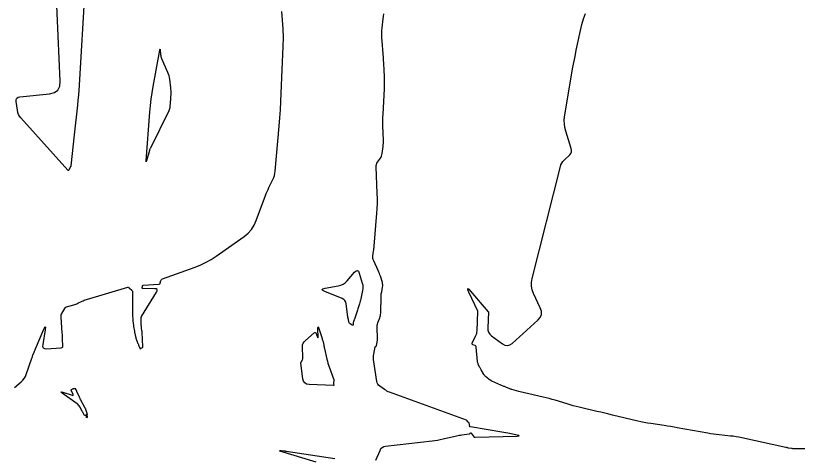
# Model space of a CAD drawing. Extents: x 658976 to 668726, y 639543 to 647196.
# Drawn here: x 662966.5 to 663103.2, y 642434.1 to 642511.3 of the extents above; entities that cross this region are included whole.
import ezdxf

# ---------------------------------------------------------------- set-up
doc = ezdxf.new("R2010")
doc.units = 0
doc.layers.add('Ex_Major Contours', color=7, linetype='Continuous')
doc.layers.add('Ex_Minor Contours', color=7, linetype='Continuous')

msp = doc.modelspace()

# ---------------------------------------------------------------- linework, layer by layer
at = {"layer": 'Ex_Major Contours'}
msp.add_lwpolyline([(662966.29, 642446.17), (662967.5, 642447.21), (662967.78, 642447.48), (662968.02, 642447.79), (662968.22, 642448.12), (662968.37, 642448.49), (662969.33, 642451.3), (662969.38, 642451.43), (662969.43, 642451.57), (662969.48, 642451.71), (662969.54, 642451.85), (662969.75, 642452.39), (662969.81, 642452.53), (662969.86, 642452.67), (662969.92, 642452.8), (662969.97, 642452.94), (662971.41, 642456.38), (662971.59, 642456.77), (662971.69, 642456.89), (662971.72, 642456.74), (662971.66, 642456.31), (662971.24, 642453.74), (662971.23, 642453.38), (662971.35, 642453.14), (662971.58, 642453), (662971.93, 642452.97), (662974.4, 642453.12), (662974.4, 642453.12), (662974.41, 642453.12), (662974.41, 642453.12), (662974.42, 642453.13), (662974.43, 642453.13), (662974.45, 642453.14), (662974.69, 642453.25), (662974.73, 642453.28), (662974.76, 642453.31), (662974.77, 642453.34), (662974.77, 642453.39), (662974.72, 642454.75), (662974.7, 642454.99), (662974.69, 642455.23), (662974.68, 642455.47), (662974.66, 642455.72), (662974.46, 642458.56), (662974.46, 642458.57), (662974.46, 642458.58), (662974.46, 642458.59), (662974.46, 642458.59), (662974.47, 642458.88), (662974.47, 642458.92), (662974.48, 642458.95), (662974.49, 642458.99), (662974.51, 642459.02), (662975.16, 642460.14), (662975.21, 642460.21), (662975.27, 642460.26), (662975.33, 642460.31), (662975.41, 642460.33), (662976.66, 642460.65), (662976.85, 642460.71), (662977.04, 642460.78), (662977.23, 642460.85), (662977.41, 642460.94), (662978.13, 642461.31), (662978.31, 642461.39), (662978.5, 642461.47), (662978.69, 642461.54), (662978.88, 642461.61), (662986.12, 642463.78), (662986.15, 642463.78), (662986.18, 642463.78), (662986.21, 642463.77), (662986.23, 642463.76), (662986.33, 642463.67), (662986.36, 642463.65), (662986.39, 642463.63), (662986.41, 642463.61), (662986.43, 642463.59), (662986.81, 642463.21), (662986.88, 642463.13), (662986.92, 642463.05), (662986.95, 642462.96), (662986.96, 642462.86), (662986.95, 642459.01), (662986.95, 642458.98), (662986.95, 642458.95), (662986.95, 642458.92), (662986.95, 642458.88), (662987.02, 642458.02), (662987.02, 642457.98), (662987.02, 642457.94), (662987.03, 642457.91), (662987.03, 642457.87), (662987.11, 642457.04), (662987.11, 642456.99), (662987.12, 642456.94), (662987.13, 642456.9), (662987.13, 642456.86), (662987.27, 642456.06), (662987.28, 642456.01), (662987.29, 642455.96), (662987.3, 642455.91), (662987.31, 642455.86), (662987.47, 642455.13), (662987.49, 642455.05), (662987.51, 642454.98), (662987.53, 642454.91), (662987.55, 642454.85), (662987.89, 642453.91), (662987.93, 642453.81), (662987.97, 642453.71), (662988.01, 642453.61), (662988.05, 642453.51), (662988.28, 642452.95), (662988.29, 642452.93), (662988.3, 642452.93), (662988.31, 642452.93), (662988.32, 642452.94), (662988.38, 642453.01), (662988.39, 642453.02), (662988.41, 642453.04), (662988.43, 642453.05), (662988.44, 642453.06), (662988.67, 642453.19), (662988.7, 642453.21), (662988.73, 642453.25), (662988.74, 642453.29), (662988.75, 642453.33), (662988.62, 642455.86), (662988.62, 642455.94), (662988.61, 642456.03), (662988.6, 642456.11), (662988.59, 642456.2), (662988.55, 642456.55), (662988.54, 642456.63), (662988.53, 642456.7), (662988.52, 642456.78), (662988.51, 642456.86), (662988.48, 642457.19), (662988.47, 642457.26), (662988.47, 642457.34), (662988.46, 642457.41), (662988.46, 642457.49), (662988.46, 642457.79), (662988.46, 642457.86), (662988.45, 642457.93), (662988.45, 642458), (662988.45, 642458.07), (662988.45, 642458.35), (662988.46, 642458.42), (662988.47, 642458.49), (662988.5, 642458.55), (662988.53, 642458.61), (662991.14, 642462.87), (662991.26, 642463.14), (662991.25, 642463.34), (662991.09, 642463.45), (662990.8, 642463.49), (662988.79, 642463.51), (662988.73, 642463.52), (662988.68, 642463.55), (662988.66, 642463.59), (662988.66, 642463.66), (662988.68, 642463.96), (662988.69, 642464.02), (662988.73, 642464.07), (662988.77, 642464.1), (662988.84, 642464.12), (662991.53, 642464.29), (662991.62, 642464.31), (662991.7, 642464.35), (662991.76, 642464.42), (662991.8, 642464.51), (662991.93, 642464.92), (662991.97, 642465.01), (662992.03, 642465.09), (662992.1, 642465.15), (662992.19, 642465.19), (662997.92, 642467.27), (662998.89, 642467.66), (662999.83, 642468.12), (663000.73, 642468.63), (663001.61, 642469.21), (663006.47, 642472.65), (663007.15, 642473.22), (663007.74, 642473.87), (663008.21, 642474.6), (663008.58, 642475.41), (663010.2, 642479.8), (663010.34, 642480.16), (663010.49, 642480.52), (663010.65, 642480.87), (663010.81, 642481.22), (663011.5, 642482.61), (663011.65, 642482.96), (663011.77, 642483.32), (663011.85, 642483.7), (663011.91, 642484.08), (663012.6, 642491.95), (663012.72, 642493.39), (663012.82, 642494.83), (663012.91, 642496.27), (663012.97, 642497.72), (663013.3, 642505.87), (663013.33, 642507.42), (663013.3, 642508.96), (663013.2, 642510.5), (663013.04, 642512.04)], dxfattribs=at)
for points in [[(663027.22, 642464.16), (663027.25, 642463.84), (663027.25, 642463.52), (663027.2, 642463.2), (663026.89, 642461.71), (663026.85, 642461.49), (663026.79, 642461.28), (663026.73, 642461.06), (663026.67, 642460.84), (663026.38, 642459.95), (663026.32, 642459.75), (663026.26, 642459.56), (663026.19, 642459.37), (663026.13, 642459.18), (663025.75, 642458.15), (663025.73, 642458.1), (663025.71, 642458.05), (663025.69, 642458), (663025.68, 642457.95), (663025.61, 642457.74), (663025.59, 642457.69), (663025.58, 642457.64), (663025.57, 642457.58), (663025.56, 642457.53), (663025.53, 642457.19), (663025.52, 642457.13), (663025.49, 642457.09), (663025.44, 642457.09), (663025.39, 642457.11), (663025.02, 642457.32), (663024.94, 642457.38), (663024.88, 642457.44), (663024.84, 642457.52), (663024.81, 642457.61), (663024.7, 642458.15), (663024.69, 642458.23), (663024.67, 642458.3), (663024.66, 642458.37), (663024.64, 642458.45), (663024.59, 642458.74), (663024.58, 642458.81), (663024.56, 642458.89), (663024.55, 642458.96), (663024.54, 642459.04), (663024.32, 642460.85), (663024.25, 642461.16), (663024.11, 642461.41), (663023.9, 642461.61), (663023.63, 642461.76), (663020.58, 642462.98), (663020.21, 642463.17), (663020.09, 642463.33), (663020.24, 642463.47), (663020.64, 642463.58), (663022.93, 642463.98), (663023.37, 642464.1), (663023.78, 642464.29), (663024.15, 642464.54), (663024.48, 642464.87), (663025.8, 642466.4), (663026.06, 642466.63), (663026.28, 642466.67), (663026.45, 642466.54), (663026.6, 642466.23), (663027.14, 642464.47)], [(662976.51, 642444.81), (662976.57, 642444.83), (662976.58, 642444.89), (662976.55, 642445), (662976.24, 642445.69), (662976.22, 642445.73), (662976.23, 642445.77), (662976.24, 642445.8), (662976.28, 642445.83), (662976.47, 642445.94), (662976.49, 642445.96), (662976.52, 642445.97), (662976.55, 642445.98), (662976.57, 642445.99), (662976.71, 642446.04), (662976.72, 642446.04), (662976.74, 642446.05), (662976.76, 642446.05), (662976.77, 642446.05), (662976.84, 642446.04), (662976.86, 642446.04), (662976.87, 642446.03), (662976.88, 642446.02), (662976.89, 642446.01), (662977.08, 642445.73), (662977.09, 642445.71), (662977.1, 642445.7), (662977.11, 642445.68), (662977.12, 642445.66), (662977.14, 642445.59), (662977.15, 642445.57), (662977.16, 642445.55), (662977.16, 642445.53), (662977.17, 642445.52), (662977.59, 642444.59), (662977.61, 642444.55), (662977.62, 642444.52), (662977.64, 642444.48), (662977.65, 642444.45), (662977.71, 642444.31), (662977.72, 642444.27), (662977.74, 642444.24), (662977.75, 642444.21), (662977.77, 642444.17), (662978.55, 642442.75), (662978.57, 642442.72), (662978.58, 642442.69), (662978.6, 642442.67), (662978.61, 642442.64), (662978.67, 642442.53), (662978.68, 642442.5), (662978.7, 642442.48), (662978.71, 642442.45), (662978.72, 642442.42), (662979.03, 642441.52), (662979.03, 642441.51), (662979.03, 642441.51), (662979.03, 642441.5), (662979.03, 642441.49), (662979.04, 642441.47), (662979.04, 642441.46), (662979.03, 642441.46), (662979.03, 642441.45), (662979.03, 642441.45), (662978.73, 642441.32), (662978.71, 642441.31), (662978.7, 642441.3), (662978.68, 642441.3), (662978.67, 642441.3), (662978.6, 642441.29), (662978.59, 642441.29), (662978.58, 642441.29), (662978.57, 642441.3), (662978.56, 642441.31), (662978.33, 642441.74), (662978.28, 642441.81), (662978.24, 642441.89), (662978.2, 642441.96), (662978.16, 642442.04), (662977.71, 642442.83), (662977.62, 642442.98), (662977.51, 642443.12), (662977.38, 642443.25), (662977.25, 642443.36), (662974.66, 642445.21), (662974.46, 642445.37), (662974.41, 642445.45), (662974.51, 642445.46), (662974.75, 642445.39), (662976.4, 642444.83)], [(662979, 642441.04), (662979, 642441.04), (662979, 642441.03), (662979, 642441.03), (662978.91, 642440.88), (662978.9, 642440.87), (662978.9, 642440.87), (662978.89, 642440.87), (662978.89, 642440.88), (662978.91, 642441.07), (662978.91, 642441.08), (662978.91, 642441.1), (662978.92, 642441.11), (662978.92, 642441.12), (662979, 642441.28), (662979.02, 642441.3), (662979.03, 642441.31), (662979.03, 642441.3), (662979.03, 642441.27)]]:
    msp.add_lwpolyline(points, close=True, dxfattribs=at)
at = {"layer": 'Ex_Minor Contours'}
for points in [[(662978.61, 642515.96), (662977.61, 642499.12), (662977.55, 642498.25), (662977.48, 642497.38), (662977.4, 642496.51), (662977.31, 642495.64), (662976.75, 642490.42), (662976.16, 642485), (662976.16, 642484.96), (662976.15, 642484.93), (662976.14, 642484.89), (662976.12, 642484.86), (662975.81, 642484.25), (662975.78, 642484.2), (662975.74, 642484.18), (662975.69, 642484.19), (662975.64, 642484.23), (662967.43, 642493.39), (662967.2, 642493.69), (662967.02, 642494.01), (662966.89, 642494.36), (662966.81, 642494.73), (662966.6, 642496.26), (662966.61, 642496.6), (662966.72, 642496.85), (662966.94, 642497.02), (662967.27, 642497.1), (662972.43, 642497.61), (662973.29, 642497.83), (662973.89, 642498.26), (662974.24, 642498.92), (662974.32, 642499.8), (662973.59, 642515.73)], [(663029.52, 642433.45), (663030.24, 642435.19), (663030.4, 642435.49), (663030.61, 642435.71), (663030.88, 642435.85), (663031.21, 642435.93), (663039.36, 642436.85), (663039.84, 642436.91), (663040.31, 642436.99), (663040.79, 642437.08), (663041.26, 642437.18), (663043.64, 642437.74), (663043.86, 642437.79), (663044.08, 642437.84), (663044.31, 642437.87), (663044.53, 642437.9), (663045.82, 642438.06), (663045.85, 642438.07), (663045.89, 642438.08), (663045.92, 642438.1), (663045.95, 642438.12), (663046.06, 642438.21), (663046.09, 642438.23), (663046.11, 642438.24), (663046.14, 642438.23), (663046.16, 642438.21), (663046.73, 642437.51), (663046.74, 642437.5), (663046.75, 642437.5), (663046.76, 642437.49), (663046.77, 642437.49), (663046.84, 642437.49), (663046.88, 642437.49), (663054.24, 642437.69), (663054.49, 642437.71), (663054.58, 642437.74), (663054.5, 642437.79), (663054.25, 642437.85), (663052.91, 642438.12), (663052.58, 642438.19), (663052.24, 642438.25), (663051.91, 642438.31), (663051.57, 642438.37), (663046.04, 642439.31), (663046.03, 642439.31), (663046.02, 642439.31), (663046.01, 642439.31), (663046, 642439.32), (663045.96, 642439.33), (663045.95, 642439.34), (663045.94, 642439.34), (663045.94, 642439.35), (663045.93, 642439.36), (663045.82, 642439.99), (663045.82, 642440.01), (663045.8, 642440.03), (663045.79, 642440.04), (663045.77, 642440.06), (663045.68, 642440.11), (663045.66, 642440.12), (663045.65, 642440.14), (663045.63, 642440.15), (663045.62, 642440.17), (663045.5, 642440.35), (663045.47, 642440.38), (663045.44, 642440.41), (663045.41, 642440.43), (663045.37, 642440.45), (663031.92, 642445.37), (663031.68, 642445.46), (663031.45, 642445.57), (663031.23, 642445.7), (663031.02, 642445.84), (663030.18, 642446.44), (663029.99, 642446.61), (663029.84, 642446.8), (663029.74, 642447.01), (663029.68, 642447.25), (663029.12, 642451.1), (663029.09, 642451.33), (663029.09, 642451.55), (663029.11, 642451.78), (663029.14, 642452.01), (663029.42, 642453.31), (663029.42, 642453.33), (663029.44, 642453.36), (663029.46, 642453.38), (663029.48, 642453.39), (663029.58, 642453.45), (663029.6, 642453.47), (663029.62, 642453.49), (663029.64, 642453.51), (663029.64, 642453.54), (663029.74, 642454.11), (663029.76, 642454.21), (663029.77, 642454.32), (663029.78, 642454.42), (663029.78, 642454.53), (663029.75, 642456.91), (663029.75, 642457.11), (663029.78, 642457.3), (663029.83, 642457.49), (663029.9, 642457.68), (663030.2, 642458.41), (663030.27, 642458.6), (663030.32, 642458.79), (663030.35, 642458.99), (663030.37, 642459.18), (663030.43, 642462.16), (663030.44, 642462.37), (663030.46, 642462.57), (663030.49, 642462.77), (663030.53, 642462.97), (663030.69, 642463.77), (663030.72, 642463.97), (663030.72, 642464.17), (663030.7, 642464.37), (663030.65, 642464.56), (663030.31, 642465.68), (663030.23, 642465.93), (663030.14, 642466.17), (663030.04, 642466.41), (663029.93, 642466.65), (663029.13, 642468.39), (663029.05, 642468.59), (663029.01, 642468.79), (663028.99, 642469), (663029.01, 642469.22), (663029.12, 642470.08), (663029.15, 642470.29), (663029.17, 642470.51), (663029.2, 642470.73), (663029.22, 642470.94), (663029.69, 642476.69), (663029.75, 642477.55), (663029.78, 642478.41), (663029.79, 642479.27), (663029.76, 642480.13), (663029.57, 642484.85), (663029.58, 642485.06), (663029.62, 642485.26), (663029.7, 642485.46), (663029.81, 642485.64), (663030.31, 642486.34), (663030.43, 642486.53), (663030.52, 642486.72), (663030.58, 642486.92), (663030.62, 642487.13), (663030.79, 642488.38), (663030.82, 642488.66), (663030.84, 642488.94), (663030.84, 642489.22), (663030.84, 642489.51), (663030.75, 642492.01), (663030.73, 642492.52), (663030.73, 642493.03), (663030.74, 642493.54), (663030.77, 642494.05), (663031.01, 642498.46), (663031.02, 642498.92), (663031.03, 642499.37), (663031.03, 642499.83), (663031.01, 642500.28), (663030.94, 642502.1), (663030.91, 642502.56), (663030.89, 642503.01), (663030.86, 642503.46), (663030.83, 642503.92), (663030.56, 642507.5), (663030.54, 642507.91), (663030.54, 642508.32), (663030.56, 642508.72), (663030.61, 642509.13), (663030.82, 642510.76), (663030.87, 642511.17), (663030.92, 642511.58)], [(663108.7, 642435.46), (663102.69, 642435.47), (663102.56, 642435.48), (663102.44, 642435.48), (663102.31, 642435.5), (663102.19, 642435.52), (663101.7, 642435.6), (663101.58, 642435.62), (663101.46, 642435.64), (663101.34, 642435.67), (663101.21, 642435.7), (663093.5, 642437.39), (663093.02, 642437.49), (663092.53, 642437.58), (663092.03, 642437.65), (663091.54, 642437.7), (663089.55, 642437.9), (663089.05, 642437.95), (663088.56, 642438.02), (663088.07, 642438.09), (663087.58, 642438.18), (663082.24, 642439.16), (663081.67, 642439.26), (663081.09, 642439.36), (663080.51, 642439.45), (663079.93, 642439.54), (663077.61, 642439.87), (663077.03, 642439.96), (663076.45, 642440.06), (663075.88, 642440.18), (663075.31, 642440.31), (663070.93, 642441.36), (663070.24, 642441.52), (663069.54, 642441.69), (663068.85, 642441.85), (663068.16, 642442.01), (663065.05, 642442.74), (663064.53, 642442.87), (663064, 642443), (663063.48, 642443.15), (663062.96, 642443.31), (663060.89, 642443.96), (663060.37, 642444.11), (663059.85, 642444.26), (663059.33, 642444.4), (663058.8, 642444.52), (663055.5, 642445.27), (663055.25, 642445.32), (663055.01, 642445.38), (663054.76, 642445.45), (663054.52, 642445.51), (663053.29, 642445.85), (663053.17, 642445.88), (663053.05, 642445.92), (663052.94, 642445.96), (663052.82, 642446.01), (663052.37, 642446.2), (663052.25, 642446.24), (663052.14, 642446.29), (663052.03, 642446.34), (663051.91, 642446.39), (663049.82, 642447.3), (663049.77, 642447.33), (663049.72, 642447.35), (663049.67, 642447.38), (663049.63, 642447.41), (663049.44, 642447.52), (663049.4, 642447.55), (663049.36, 642447.58), (663049.31, 642447.61), (663049.27, 642447.65), (663048.69, 642448.13), (663048.59, 642448.23), (663048.49, 642448.33), (663048.41, 642448.44), (663048.33, 642448.56), (663047.92, 642449.3), (663047.85, 642449.42), (663047.79, 642449.54), (663047.73, 642449.65), (663047.67, 642449.77), (663047.43, 642450.25), (663047.38, 642450.37), (663047.34, 642450.49), (663047.31, 642450.62), (663047.29, 642450.75), (663047.07, 642453.27), (663047.05, 642453.36), (663047.01, 642453.44), (663046.95, 642453.5), (663046.86, 642453.54), (663046.48, 642453.68), (663046.4, 642453.72), (663046.36, 642453.78), (663046.35, 642453.85), (663046.38, 642453.94), (663046.97, 642455.16), (663047.07, 642455.39), (663047.15, 642455.64), (663047.2, 642455.89), (663047.22, 642456.14), (663047.36, 642459.48), (663047.36, 642459.5), (663047.36, 642459.52), (663047.35, 642459.55), (663047.34, 642459.57), (663045.79, 642462.89), (663045.62, 642463.32), (663045.6, 642463.5), (663045.76, 642463.41), (663046.08, 642463.07), (663049.18, 642459.46), (663049.19, 642459.44), (663049.2, 642459.42), (663049.2, 642459.4), (663049.2, 642459.38), (663049.09, 642456.65), (663049.12, 642456.24), (663049.24, 642455.87), (663049.45, 642455.54), (663049.75, 642455.26), (663051.66, 642453.85), (663052.09, 642453.61), (663052.51, 642453.54), (663052.92, 642453.65), (663053.33, 642453.92), (663057.83, 642457.97), (663058.25, 642458.45), (663058.46, 642458.98), (663058.47, 642459.54), (663058.28, 642460.15), (663057.11, 642462.66), (663056.88, 642463.3), (663056.76, 642463.94), (663056.75, 642464.6), (663056.87, 642465.26), (663061.79, 642484.86), (663061.89, 642485.18), (663062.03, 642485.47), (663062.22, 642485.74), (663062.44, 642485.99), (663063.42, 642486.93), (663063.62, 642487.18), (663063.74, 642487.44), (663063.76, 642487.74), (663063.7, 642488.05), (663062.72, 642491.09), (663062.56, 642491.7), (663062.48, 642492.33), (663062.47, 642492.95), (663062.53, 642493.59), (663063.74, 642500.88), (663063.93, 642501.97), (663064.13, 642503.07), (663064.35, 642504.16), (663064.57, 642505.25), (663065.55, 642509.77), (663065.82, 642510.75), (663066.2, 642511.67)], [(663019.05, 642433.13), (663012.73, 642435.04), (663012.71, 642435.05), (663012.71, 642435.06), (663012.71, 642435.07), (663012.72, 642435.08), (663012.79, 642435.14), (663012.81, 642435.15), (663012.82, 642435.16), (663012.83, 642435.17), (663012.85, 642435.17), (663012.94, 642435.18), (663012.95, 642435.18), (663012.95, 642435.18), (663012.97, 642435.18), (663012.97, 642435.17), (663013.48, 642435.1), (663013.56, 642435.09), (663013.64, 642435.08), (663013.73, 642435.07), (663013.81, 642435.05), (663022.35, 642433.78)]]:
    msp.add_lwpolyline(points, dxfattribs=at)
for points in [[(662990.1, 642495.55), (662990.23, 642496.68), (662990.39, 642497.8), (662990.58, 642498.91), (662991.71, 642505.24), (662991.74, 642505.38), (662991.77, 642505.42), (662991.79, 642505.38), (662991.8, 642505.24), (662991.86, 642504.49), (662991.88, 642504.31), (662991.92, 642504.13), (662991.97, 642503.95), (662992.04, 642503.78), (662993.06, 642501.41), (662993.18, 642501.11), (662993.28, 642500.8), (662993.35, 642500.48), (662993.41, 642500.16), (662993.59, 642498.64), (662993.62, 642498.42), (662993.63, 642498.2), (662993.63, 642497.98), (662993.63, 642497.75), (662993.59, 642496.79), (662993.58, 642496.6), (662993.57, 642496.42), (662993.56, 642496.24), (662993.54, 642496.06), (662993.48, 642495.34), (662993.46, 642495.16), (662993.42, 642494.98), (662993.36, 642494.82), (662993.29, 642494.65), (662990.08, 642488.12), (662990.03, 642488.02), (662989.99, 642487.91), (662989.95, 642487.81), (662989.92, 642487.7), (662989.4, 642485.89), (662989.35, 642485.75), (662989.32, 642485.7), (662989.31, 642485.75), (662989.32, 642485.9), (662990, 642494.42)], [(663019.34, 642454.9), (663019.38, 642454.86), (663019.39, 642454.91), (663019.4, 642455.03), (663019.37, 642456.49), (663019.37, 642456.72), (663019.4, 642456.8), (663019.46, 642456.73), (663019.54, 642456.52), (663020.1, 642454.78), (663020.15, 642454.64), (663020.19, 642454.49), (663020.23, 642454.35), (663020.27, 642454.2), (663020.4, 642453.61), (663020.44, 642453.46), (663020.47, 642453.31), (663020.5, 642453.16), (663020.54, 642453.02), (663020.95, 642451.18), (663021.03, 642450.83), (663021.13, 642450.48), (663021.24, 642450.13), (663021.36, 642449.79), (663022.12, 642447.71), (663022.15, 642447.63), (663022.16, 642447.56), (663022.16, 642447.48), (663022.16, 642447.4), (663022.12, 642447.02), (663022.11, 642446.97), (663022.12, 642446.92), (663022.12, 642446.87), (663022.13, 642446.82), (663022.19, 642446.63), (663022.19, 642446.59), (663022.18, 642446.56), (663022.16, 642446.54), (663022.11, 642446.54), (663017.82, 642446.73), (663017.4, 642446.8), (663017.08, 642446.99), (663016.87, 642447.29), (663016.75, 642447.7), (663016.39, 642450.47), (663016.38, 642450.49), (663016.39, 642450.51), (663016.39, 642450.53), (663016.4, 642450.54), (663016.44, 642450.61), (663016.45, 642450.62), (663016.46, 642450.64), (663016.47, 642450.66), (663016.48, 642450.68), (663016.69, 642451.12), (663016.72, 642451.2), (663016.74, 642451.29), (663016.75, 642451.37), (663016.76, 642451.46), (663016.69, 642453.32), (663016.71, 642453.65), (663016.8, 642453.94), (663016.95, 642454.21), (663017.18, 642454.44), (663018.71, 642455.74), (663018.82, 642455.81), (663018.92, 642455.82), (663019.01, 642455.76), (663019.07, 642455.64), (663019.29, 642455.01)]]:
    msp.add_lwpolyline(points, close=True, dxfattribs=at)

doc.saveas('drawing.dxf')
